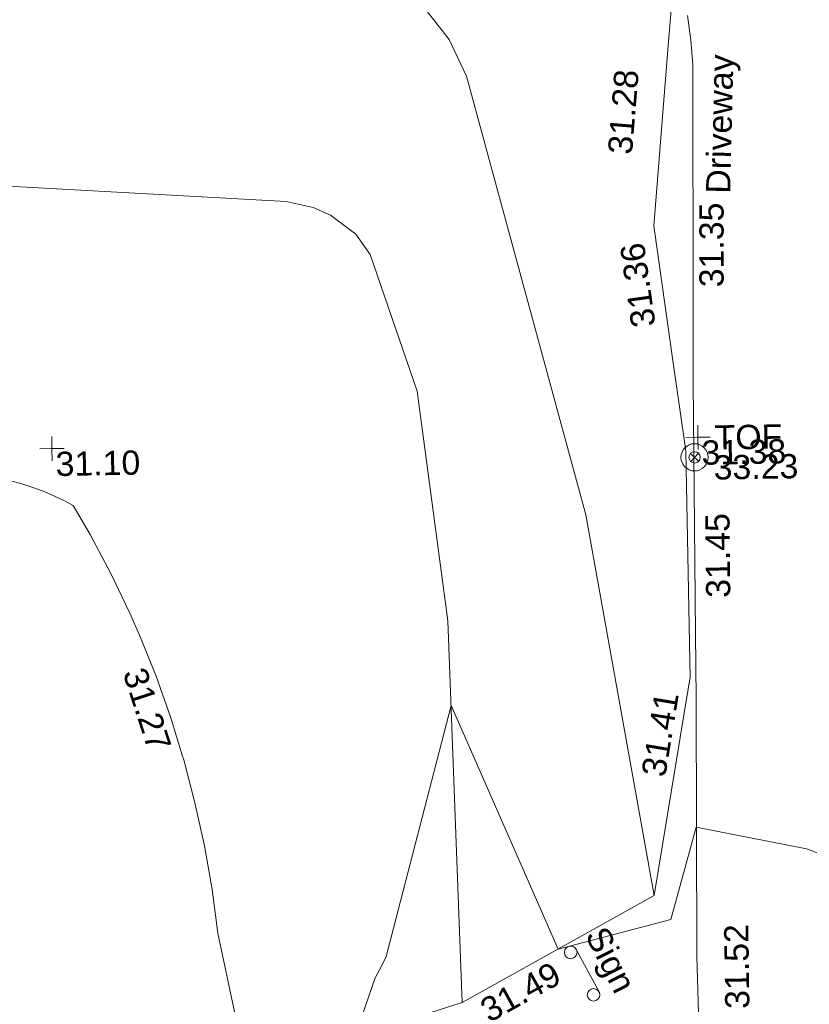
# Model space of a CAD drawing. Header units: millimetres. Extents: x -287732 to 520720, y -88450 to 287754.
# Tile 301 of 383: x 93781 to 106004, y 207659 to 222891. Entities that reach past the tile are written whole.
import ezdxf

# ---------------------------------------------------------------- set-up
doc = ezdxf.new("R2010")
doc.units = ezdxf.units.MM
doc.linetypes.add('IMPORT-UG_ELEC_STREET LIGHTING_QLB2 _2_', pattern=[2700, 1500, -300.0000000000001, 0, -250, 150, -300.0000000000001, 0, -200])
for name, color, linetype, lineweight, true_color in [('00__TOPO__TOP_OF_FENCE_SYMBOL', 7, 'Continuous', 9, 0x666666), ('00_TOPO_FURN_SIGN', 7, 'Continuous', 9, 0x666666), ('00_UAV_FENCE', 7, 'Continuous', 9, 0x264c2f), ('00_UAV_FORM_LINES', 7, 'Continuous', 9, 0x666666), ('00_UAV_FURN_SIGN', 6, 'Continuous', 9, 0xff00ff), ('00_UAV_LEVEL_SPOT', 7, 'Continuous', 9, 0x666666), ('00_UAV_TOP_OF_FENCE', 6, 'Continuous', 9, 0xff00ff), ('01_DTM_CONTOUR_MNR', 7, 'Continuous', 9, 0xa5a552), ('12333-PUM-2D-U-0001-C01 - Rev2_REVIT IMPORT_dwg', 7, 'Continuous', 9, 0x767676)]:
    doc.layers.add(name, color=color, linetype=linetype, lineweight=lineweight, true_color=true_color)
for name, color, linetype, lineweight in [('00_TOPO_DRIVE_WAY', 7, 'Continuous', 9), ('00_UAV_DRIVE_WAY', 7, 'Continuous', 9), ('00_UAV_SURFACE', 7, 'Continuous', 9)]:
    doc.layers.add(name, color=color, linetype=linetype, lineweight=lineweight)
doc.styles.add('Swis721 Lt BT_2', font='swissl.ttf', dxfattribs={"height": 375})

# ---------------------------------------------------------------- blocks, each defined once
blk = doc.blocks.new('12333-PUM-2D-U-0001-C01 - Rev2_REVIT IMPORT_dwg_MSL_Node_LineworkTOF-2077248-Site Location Plan Proposed')
at = {"layer": '00__TOPO__TOP_OF_FENCE_SYMBOL', "color": 254, "true_color": 0xcccccc, "flags": 128}
for points in [[(165.3591892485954, 165.3591892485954), (0, 0), (-165.3591892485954, 165.3591892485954)], [(165.3591892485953, -165.3591892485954), (0, 0), (-165.3591892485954, -165.3591892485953)]]:
    blk.add_lwpolyline(points, dxfattribs=at)
at = {"layer": '00__TOPO__TOP_OF_FENCE_SYMBOL', "color": 254, "true_color": 0xcccccc}
for radius in [562.5594001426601, 233.853208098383]:
    blk.add_circle((0, 0), radius, dxfattribs=at)
blk = doc.blocks.new('12333-PUM-2D-U-0001-C01 - Rev2_REVIT IMPORT_dwg_MSL_Sign_SYM-2077636-Site Location Plan Proposed')
at = {"layer": '00_TOPO_FURN_SIGN', "color": 254, "true_color": 0xcccccc}
blk.add_line((1862.281444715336, 0), (-1862.281444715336, 0), dxfattribs=at)
for centre, radius in [((-1862.281444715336, -488.8448533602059), 488.8448533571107), ((1862.281444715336, -488.8448533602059), 488.8448533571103)]:
    blk.add_circle(centre, radius, dxfattribs=at)
blk = doc.blocks.new('12333-PUM-2D-U-0001-C01 - Rev2_REVIT IMPORT_dwg_UAV-2077255-Site Location Plan Proposed')
at = {"layer": '00_UAV_LEVEL_SPOT', "color": 254, "true_color": 0xcccccc, "flags": 128}
for points in [[(500.0000000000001, 0), (0, 0), (0, 500.0000000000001)], [(0, -500.0000000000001), (0, 0), (-500.0000000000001, 0)]]:
    blk.add_lwpolyline(points, dxfattribs=at)
blk = doc.blocks.new('12333-PUM-2D-U-0001-C01 - Rev2_REVIT IMPORT_dwg_MGS62954_T2_Galway_ITM_3d_Rev1-2077680-Site Location Plan Proposed')
at = {"layer": '00_TOPO_DRIVE_WAY', "color": 254, "true_color": 0xcccccc, "flags": 128}
blk.add_lwpolyline([(534007237.6244836, 725740002.8556712), (534007698.8396803, 725740464.2323629), (534008110.5491097, 725741021.0236653), (534008506.4381494, 725741746.945682), (534008903.3106385, 725742620.3745031), (534009261.4648856, 725743499.3270897), (534009492.8168644, 725744454.3815236), (534009575.5487943, 725745867.0421665), (534009637.0906981, 725747959.9758908), (534009678.1120812, 725750951.6245061), (534009792.6017873, 725754583.6552143), (534009894.5036548, 725757763.9265051), (534009841.9879667, 725761968.0476304)], dxfattribs=at)
at = {"layer": '00_UAV_DRIVE_WAY', "color": 254, "true_color": 0xcccccc, "flags": 128}
blk.add_lwpolyline([(534009841.9879667, 725761968.0476304), (534009904.5705001, 725765960.1605002), (534009911.8041164, 725766967.0457612), (534009939.697, 725770849.6035), (534009958.995838, 725771965.5304229), (534010024.697, 725775764.6035), (534009996.5169883, 725776146.5019193), (534009952.3694491, 725776526.8852925)], dxfattribs=at)
at = {"layer": '00_UAV_FENCE', "color": 254, "true_color": 0xcccccc, "flags": 128}
blk.add_lwpolyline([(533996509.0260001, 725779598.1960001), (534000376.0260001, 725779286.1960002), (534000988.5031863, 725779270.9673406), (534003496.697, 725779208.6035), (534005267.697, 725779057.6035), (534005966.8586314, 725778938.4638497), (534006828.6969999, 725778791.6035), (534009708.697, 725776682.6035), (534009654.1418038, 725776129.3975255), (534009373.697, 725773285.6035), (534009637.891071, 725771160.4848343), (534009807.6970001, 725769794.6035), (534009813.697, 725766282.6035001), (534009793.8024102, 725766173.4108093), (534009201.697, 725762923.6034999), (534007705.630802, 725762126.2659556), (534006197.697, 725761322.6035), (534003050.1295339, 725760374.6656435)], dxfattribs=at)
at = {"layer": '00_UAV_FORM_LINES', "color": 254, "true_color": 0xcccccc, "flags": 128}
for points in [[(534009201.697, 725762923.6034999), (534008244.6969999, 725768829.6035), (534006513.697, 725775649.6035), (534006259.6969999, 725776222.6034999), (534005854.697, 725776753.6035), (534005337.697, 725777216.6035), (534004911.697, 725777439.6035), (534004338.697, 725777641.6035), (534003184.697, 725777838.6035), (533996221.697, 725778881.6035), (533993284.0260001, 725779162.1960002), (533991091.026, 725779342.1960001), (533983781.0260001, 725779710.1960002), (533976121.026, 725779941.1960001), (533965111.6296055, 725779811.0439168)], [(534006197.697, 725761322.6035), (534006080.8215001, 725767230.324), (534005665.8215, 725770788.324), (534004977.8215001, 725772914.324), (534004758.8215001, 725773232.324), (534004374.8215001, 725773535.324), (534004105.8215001, 725773656.3240001), (534003691.8215, 725773758.324), (533996307.8215, 725774296.324), (533990578.8215001, 725773997.3240001), (533984230.8215001, 725774076.3240001)]]:
    blk.add_lwpolyline(points, dxfattribs=at)
at = {"layer": '00_UAV_SURFACE', "color": 254, "true_color": 0xcccccc, "flags": 128}
blk.add_lwpolyline([(534002850.697, 725760314.6035001), (534002435.8215001, 725762459.3240001), (534002358.1693496, 725763138.3795545), (534002252.1494181, 725763813.5877273), (534002117.9477004, 725764483.7639738), (534001955.7996321, 725765147.7325774), (534001933.8533533, 725765223.6497849), (534001765.9896757, 725765804.3287113), (534001548.8508225, 725766452.4004829), (534001304.764008, 725767090.8109537), (534001161.8215001, 725767431.324), (534000877.0811138, 725768052.6686829), (534000566.5712785, 725768661.5446512), (534000314.8215001, 725769113.324), (534000171.8663704, 725769192.4682528), (534000025.7224193, 725769265.5567433), (533999876.646033, 725769332.4612491), (533999724.8987423, 725769393.0643971), (533999614.7059978, 725769431.8050468), (533999570.7467631, 725769447.2598692), (533999507.8214999, 725769467.3240001), (533999350.750265, 725769512.3640821)], dxfattribs=at)
at = {"layer": '01_DTM_CONTOUR_MNR', "color": 254, "true_color": 0xcccccc, "flags": 128}
blk.add_lwpolyline([(534004530.0000001, 725760820.0000002), (534004858.5057686, 725761726.729634), (534004961.7162779, 725761906.8948892), (534005036.5308884, 725762053.4273641), (534006110.0000001, 725765920.0000001), (534007700.0000001, 725762120.0000001), (534009448.888889, 725762550.5555557), (534009870, 725763970.0000001), (534011567.5920875, 725763604.2087313), (534012430.0000002, 725763271.3500003), (534013760.0000001, 725762501.6666667), (534014710.0000001, 725762060.0000001), (534014713.7500001, 725762372.5000002), (534014748.5, 725762560.0000001), (534016328.7783148, 725762572.870734), (534018072.9901961, 725762581.4705883), (534018391.4681728, 725762579.9931895)], dxfattribs=at)
at = {"xscale": 0.375, "yscale": 0.375, "zscale": 0.375}
for name, p in [('12333-PUM-2D-U-0001-C01 - Rev2_REVIT IMPORT_dwg_UAV-2077255-Site Location Plan Proposed', (534000000, 725770000.0000001)), ('12333-PUM-2D-U-0001-C01 - Rev2_REVIT IMPORT_dwg_UAV-2077255-Site Location Plan Proposed', (534010000, 725770000.0000001)), ('12333-PUM-2D-U-0001-C01 - Rev2_REVIT IMPORT_dwg_MSL_Node_LineworkTOF-2077248-Site Location Plan Proposed', (534009944.026, 725769691.1960002))]:
    blk.add_blockref(name, p, dxfattribs=at)
at = {"xscale": 0.2, "yscale": 0.2, "zscale": 0.2, "rotation": 297.3042696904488}
blk.add_blockref('12333-PUM-2D-U-0001-C01 - Rev2_REVIT IMPORT_dwg_MSL_Sign_SYM-2077636-Site Location Plan Proposed', (534008150.0367538, 725761780.4089243), dxfattribs=at)
at = {"layer": '00_TOPO_DRIVE_WAY', "color": 251, "true_color": 0x666666, "insert": (534010269.2553153, 725761148.4169291), "char_height": 375, "width": 1495.902363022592, "attachment_point": 1, "rotation": 89.83631019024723, "line_spacing_factor": 1.005061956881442, "style": 'Swis721 Lt BT_2'}
blk.add_mtext('31.52', dxfattribs=at)
at = {"layer": '00_UAV_DRIVE_WAY', "color": 251, "true_color": 0x666666, "char_height": 375, "attachment_point": 1, "line_spacing_factor": 1.005061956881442, "style": 'Swis721 Lt BT_2'}
for s, insert, width, rotation in [('Driveway', (534010190.2885348, 725773771.2400998), 2436.183848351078, 87.6201223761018), ('31.35', (534010063.6684192, 725772320.5602269), 1495.902363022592, 89.00922567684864), ('31.45', (534010083.5642131, 725767512.6807141), 1495.902363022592, 89.58838550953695)]:
    blk.add_mtext(s, dxfattribs=dict(at, insert=insert, width=width, rotation=rotation))
at = {"layer": '00_UAV_FENCE', "color": 251, "true_color": 0x666666, "char_height": 375, "width": 1495.902363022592, "attachment_point": 1, "line_spacing_factor": 1.005061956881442, "style": 'Swis721 Lt BT_2'}
for s, insert, rotation in [('31.28', (534008682.1800104, 725774420.6578721), 84.3679056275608), ('31.36', (534009005.4327089, 725771695.0583829), 97.08663331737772), ('31.41', (534009032.4215725, 725764805.7781512), 79.67414023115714), ('31.49', (534006437.3790501, 725761326.9489163), 28.055655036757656)]:
    blk.add_mtext(s, dxfattribs=dict(at, insert=insert, rotation=rotation))
at = {"layer": '00_UAV_FURN_SIGN', "color": 251, "true_color": 0x666666, "insert": (534008450.2429724, 725762495.00325), "char_height": 375, "width": 1206.219683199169, "attachment_point": 1, "rotation": 296.01032458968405, "line_spacing_factor": 1.005061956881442, "style": 'Swis721 Lt BT_2'}
blk.add_mtext('Sign', dxfattribs=at)
at = {"layer": '00_UAV_LEVEL_SPOT', "char_height": 375, "width": 1495.902363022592, "attachment_point": 1, "line_spacing_factor": 1.005061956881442, "style": 'Swis721 Lt BT_2'}
for s, insert in [('31.10', (534000051.8765643, 725769949.1441547)), ('31.38', (534010051.8765643, 725769949.1441547))]:
    blk.add_mtext(s, dxfattribs=dict(at, insert=insert))
at = {"layer": '00_UAV_SURFACE', "color": 251, "true_color": 0x666666, "insert": (534001390.2227999, 725766622.9104763), "char_height": 375, "width": 1495.902363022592, "attachment_point": 1, "rotation": 287.0718573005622, "line_spacing_factor": 1.005061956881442, "style": 'Swis721 Lt BT_2'}
blk.add_mtext('31.27', dxfattribs=at)
at = {"layer": '00_UAV_TOP_OF_FENCE', "color": 251, "true_color": 0x666666, "char_height": 375, "attachment_point": 1, "line_spacing_factor": 1.005061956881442, "style": 'Swis721 Lt BT_2'}
for s, insert, width in [('TOF', (534010258.0840464, 725770179.7097923), 1163.479615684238), ('33.23', (534010235.6604046, 725769716.3330874), 1495.902363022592)]:
    blk.add_mtext(s, dxfattribs=dict(at, insert=insert, width=width))
blk = doc.blocks.new('12333-PUM-2D-U-0001-C01 - Rev2_REVIT IMPORT_dwg-1620468-Site Location Plan Proposed')
blk.add_blockref('12333-PUM-2D-U-0001-C01 - Rev2_REVIT IMPORT_dwg_MGS62954_T2_Galway_ITM_3d_Rev1-2077680-Site Location Plan Proposed', (-533641079.6498471, -725615854.3561786))

msp = doc.modelspace()

# ---------------------------------------------------------------- block references
at = {"layer": '12333-PUM-2D-U-0001-C01 - Rev2_REVIT IMPORT_dwg', "color": 254, "linetype": 'IMPORT-UG_ELEC_STREET LIGHTING_QLB2 _2_', "true_color": 0xffd4d4, "rotation": 0.9999999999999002}
msp.add_blockref('12333-PUM-2D-U-0001-C01 - Rev2_REVIT IMPORT_dwg-1620468-Site Location Plan Proposed', (-261895.0770586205, 55869.5817132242), dxfattribs=at)

doc.saveas('drawing.dxf')
